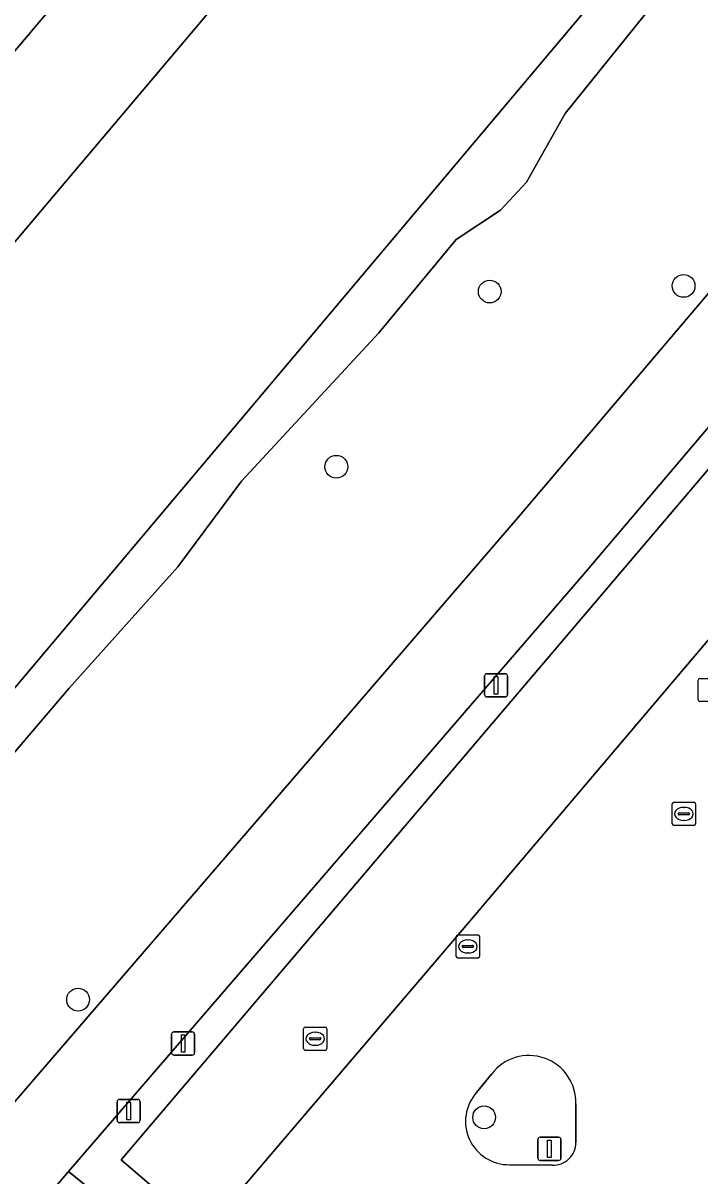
# Model space of a CAD drawing. Extents: x 161477 to 163040, y 383680 to 384871.
# Drawn here: x 161712.65 to 161741.82, y 384379.58 to 384429.23 of the extents above; entities that cross this region are included whole.
import ezdxf

# ---------------------------------------------------------------- set-up
doc = ezdxf.new("R2010")
doc.units = 0
for name, color, linetype in [('IMGEO_Afsluitpaal', 7, 'Continuous'), ('IMGEO_Boom', 7, 'Continuous'), ('IMGEO_Fietspad_gesloten', 7, 'Continuous'), ('IMGEO_Groenvoorziening', 7, 'Continuous'), ('IMGEO_Haag', 7, 'Continuous'), ('IMGEO_Kolk', 7, 'Continuous'), ('IMGEO_Lichtmast', 7, 'Continuous'), ('IMGEO_Oever', 7, 'Continuous'), ('IMGEO_Parkeervlak_open', 7, 'Continuous'), ('IMGEO_Rijbaan_lokaal_open', 7, 'Continuous'), ('IMGEO_Rioolput', 7, 'Continuous'), ('IMGEO_Voetpad_open', 7, 'Continuous'), ('IMGEO_Waterloop', 7, 'Continuous')]:
    doc.layers.add(name, color=color, linetype=linetype)

msp = doc.modelspace()

# ---------------------------------------------------------------- linework, layer by layer
at = {"layer": 'IMGEO_Afsluitpaal'}
for p, q in [((161734.835, 384380.35), (161734.835, 384381.15)), ((161734.835, 384381.15), (161734.835, 384380.35)), ((161734.935, 384381.25), (161735.725, 384381.25)), ((161735.725, 384381.25), (161734.935, 384381.25)), ((161735.825, 384381.15), (161735.825, 384380.35)), ((161735.825, 384380.35), (161735.825, 384381.15)), ((161735.725, 384380.25), (161734.935, 384380.25)), ((161734.935, 384380.25), (161735.725, 384380.25))]:
    msp.add_line(p, q, dxfattribs=at)
msp.add_lwpolyline([(161735.255, 384381.125), (161735.405, 384381.125), (161735.405, 384380.375), (161735.255, 384380.375), (161735.255, 384381.125)], dxfattribs=at)
for centre, start, end in [((161734.935, 384381.15), 90, 180), ((161734.935, 384381.15), 90, 180), ((161735.725, 384381.15), 0, 90), ((161735.725, 384381.15), 360, 90), ((161734.935, 384380.35), 180, 270), ((161734.935, 384380.35), 180, 270), ((161735.725, 384380.35), 270, 0), ((161735.725, 384380.35), 270, 0)]:
    msp.add_arc(centre, 0.1, start, end, dxfattribs=at)
at = {"layer": 'IMGEO_Boom'}
for centre in [(161741.115, 384417.907), (161732.758, 384417.664), (161726.149, 384410.122), (161715.018, 384387.174), (161732.517, 384382.106)]:
    msp.add_circle(centre, 0.489, dxfattribs=at)
at = {"layer": 'IMGEO_Fietspad_gesloten'}
for points in [[(161768.305, 384448.665), (161762.835, 384441.915), (161733.957, 384407.901), (161700.869, 384369.551), (161697.65, 384365.781), (161695.496, 384363.068)], [(161736.794, 384405.479), (161765.704, 384439.531), (161768.482, 384442.959), (161771.252, 384446.377)], [(161698.554, 384360.921), (161700.53, 384363.41), (161703.698, 384367.12), (161713.632, 384378.633), (161714.612, 384379.77), (161736.794, 384405.479)]]:
    msp.add_lwpolyline(points, dxfattribs=at)
at = {"layer": 'IMGEO_Groenvoorziening'}
for points in [[(161667.9, 384376.744), (161671.398, 384380.51), (161675.659, 384384.514), (161678.876, 384387.687), (161681.616, 384390.954), (161685.716, 384395.967), (161698.907, 384411.127), (161709.389, 384424.616), (161723.708, 384441.539), (161746.652, 384468.552), (161755.179, 384477.753), (161757.373, 384480.635), (161758.436, 384482.076), (161759.688, 384484.154), (161752.168, 384490.621), (161657.242, 384379.29)], [(161769.322, 384465.243), (161766.4, 384461.723), (161760.438, 384454.905), (161757.189, 384450.741), (161753.861, 384446.783), (161747.328, 384438.912), (161741.324, 384431.934), (161736.014, 384425.332), (161734.341, 384422.38), (161733.219, 384421.171), (161731.312, 384419.91), (161727.985, 384415.885), (161722.063, 384409.496), (161719.312, 384405.812), (161714.632, 384400.581), (161711.225, 384396.617), (161707.333, 384392.252), (161700.653, 384384.59), (161694.878, 384377.918)], [(161695.496, 384363.068), (161697.65, 384365.781), (161700.869, 384369.551), (161733.957, 384407.901), (161762.835, 384441.915)], [(161732.828, 384383.96), (161732.193, 384383.179)], [(161736.476, 384381.017), (161736.47, 384382.683)], [(161733.62, 384380.067), (161735.45, 384380.052)]]:
    msp.add_lwpolyline(points, dxfattribs=at)
msp.add_lwpolyline([(161769.424, 384442.04), (161768.482, 384442.959), (161765.704, 384439.531), (161736.794, 384405.479), (161714.612, 384379.77), (161719.368, 384375.929), (161720.607, 384377.081), (161720.507, 384377.164), (161716.88, 384380.279)], close=True, dxfattribs=at)
for centre, radius, start, end in [((161734.447, 384382.745), 2.024, 358.2423, 143.1131), ((161733.582, 384381.933), 1.866, 138.1151, 271.1523), ((161735.506, 384381.02), 0.97, 266.6693, 359.8209)]:
    msp.add_arc(centre, radius, start, end, dxfattribs=at)
at = {"layer": 'IMGEO_Haag'}
msp.add_lwpolyline([(161719.368, 384375.929), (161720.607, 384377.081), (161720.507, 384377.164), (161716.88, 384380.279), (161769.424, 384442.04), (161768.482, 384442.959), (161765.704, 384439.531), (161736.794, 384405.479), (161714.612, 384379.77)], close=True, dxfattribs=at)
at = {"layer": 'IMGEO_Kolk'}
for p, q in [((161741.743, 384400.083), (161741.743, 384400.935)), ((161741.818, 384401.009), (161742.67, 384401.009)), ((161742.67, 384400.009), (161741.818, 384400.009)), ((161740.626, 384394.747), (161740.626, 384395.599)), ((161740.701, 384395.673), (161741.553, 384395.673)), ((161741.114, 384395.453), (161741.139, 384395.453)), ((161741.627, 384395.599), (161741.627, 384394.747)), ((161740.885, 384395.167), (161740.885, 384395.179)), ((161741.323, 384395.13), (161740.925, 384395.13)), ((161740.928, 384395.216), (161741.326, 384395.216)), ((161741.137, 384394.893), (161741.112, 384394.893)), ((161741.369, 384395.179), (161741.369, 384395.167)), ((161741.553, 384394.673), (161740.701, 384394.673)), ((161731.394, 384389.964), (161732.246, 384389.964)), ((161731.319, 384389.038), (161731.319, 384389.89)), ((161731.578, 384389.458), (161731.578, 384389.47)), ((161732.016, 384389.421), (161731.618, 384389.421)), ((161731.621, 384389.507), (161732.019, 384389.507)), ((161731.807, 384389.744), (161731.832, 384389.744)), ((161732.062, 384389.47), (161732.062, 384389.458)), ((161732.32, 384389.89), (161732.32, 384389.038)), ((161732.246, 384388.964), (161731.394, 384388.964)), ((161731.83, 384389.184), (161731.805, 384389.184))]:
    msp.add_line(p, q, dxfattribs=at)
for points in [[(161741.743, 384400.083), (161741.743, 384400.935)], [(161741.818, 384401.009), (161742.67, 384401.009)], [(161742.67, 384400.009), (161741.818, 384400.009)], [(161740.626, 384394.747), (161740.626, 384395.599)], [(161740.701, 384395.673), (161741.553, 384395.673)], [(161741.627, 384395.599), (161741.627, 384394.747)], [(161741.553, 384394.673), (161740.701, 384394.673)], [(161731.394, 384389.964), (161732.246, 384389.964)], [(161731.319, 384389.038), (161731.319, 384389.89)], [(161732.32, 384389.89), (161732.32, 384389.038)], [(161732.246, 384388.964), (161731.394, 384388.964)]]:
    msp.add_lwpolyline(points, dxfattribs=at)
for centre, radius, start, end in [((161741.82, 384400.933), 0.0765, 91.552, 178.448), ((161741.82, 384400.933), 0.0765, 91.552, 178.448), ((161741.82, 384400.085), 0.0765, 181.552, 268.448), ((161741.82, 384400.085), 0.0765, 181.552, 268.448), ((161740.703, 384395.597), 0.0765, 91.552, 178.448), ((161740.703, 384395.597), 0.0765, 91.552, 178.448), ((161741.551, 384395.597), 0.0765, 1.552, 88.448), ((161741.551, 384395.597), 0.0765, 1.552, 88.448), ((161740.925, 384395.176), 0.0403, 85.8775, 175.7526), ((161740.922, 384395.166), 0.0366, 178.938, 274.7102), ((161741.326, 384395.173), 0.043, 264.8664, 352.4533), ((161741.33, 384395.178), 0.0386, 1.7309, 96.639), ((161740.703, 384394.749), 0.0765, 181.552, 268.448), ((161740.703, 384394.749), 0.0765, 181.552, 268.448), ((161741.551, 384394.749), 0.0765, 271.552, 358.448), ((161741.551, 384394.749), 0.0765, 271.552, 358.448), ((161731.396, 384389.888), 0.0765, 91.552, 178.448), ((161731.396, 384389.888), 0.0765, 91.552, 178.448), ((161732.244, 384389.888), 0.0765, 1.552, 88.448), ((161732.244, 384389.888), 0.0765, 1.552, 88.448), ((161731.618, 384389.467), 0.0403, 85.8775, 175.7526), ((161731.615, 384389.457), 0.0366, 178.938, 274.7102), ((161732.019, 384389.464), 0.043, 264.8664, 352.4533), ((161732.023, 384389.469), 0.0386, 1.7309, 96.639), ((161731.396, 384389.04), 0.0765, 181.552, 268.448), ((161731.396, 384389.04), 0.0765, 181.552, 268.448), ((161732.244, 384389.04), 0.0765, 271.552, 358.448), ((161732.244, 384389.04), 0.0765, 271.552, 358.448)]:
    msp.add_arc(centre, radius, start, end, dxfattribs=at)
for centre, major_axis, ratio, start_param, end_param in [((161741.113, 384395.173), (-0.387, 0.002), 0.722429, 4.712389, 7.853982), ((161741.138, 384395.173), (-0.39, 0.002), 0.717154, 1.570796, 4.712389), ((161731.806, 384389.464), (-0.387, 0.002), 0.722429, 4.712389, 7.853982), ((161731.831, 384389.464), (-0.39, 0.002), 0.717154, 1.570796, 4.712389)]:
    msp.add_ellipse(centre, major_axis=major_axis, ratio=ratio, start_param=start_param, end_param=end_param, dxfattribs=at)
at = {"layer": 'IMGEO_Lichtmast'}
for p, q in [((161732.536, 384400.308), (161732.536, 384401.108)), ((161732.536, 384401.108), (161732.536, 384400.308)), ((161732.636, 384401.208), (161733.426, 384401.208)), ((161733.426, 384401.208), (161732.636, 384401.208)), ((161733.526, 384401.108), (161733.526, 384400.308)), ((161733.526, 384400.308), (161733.526, 384401.108)), ((161733.426, 384400.208), (161732.636, 384400.208)), ((161732.636, 384400.208), (161733.426, 384400.208)), ((161719.05, 384384.884), (161719.05, 384385.684)), ((161719.05, 384385.684), (161719.05, 384384.884)), ((161719.15, 384385.784), (161719.94, 384385.784)), ((161719.94, 384385.784), (161719.15, 384385.784)), ((161720.04, 384385.684), (161720.04, 384384.884)), ((161720.04, 384384.884), (161720.04, 384385.684)), ((161719.94, 384384.784), (161719.15, 384384.784)), ((161719.15, 384384.784), (161719.94, 384384.784)), ((161716.702, 384381.98), (161716.702, 384382.78)), ((161716.702, 384382.78), (161716.702, 384381.98)), ((161716.802, 384382.88), (161717.592, 384382.88)), ((161717.592, 384382.88), (161716.802, 384382.88)), ((161717.692, 384382.78), (161717.692, 384381.98)), ((161717.692, 384381.98), (161717.692, 384382.78)), ((161717.592, 384381.88), (161716.802, 384381.88)), ((161716.802, 384381.88), (161717.592, 384381.88))]:
    msp.add_line(p, q, dxfattribs=at)
for points in [[(161732.956, 384401.083), (161733.106, 384401.083), (161733.106, 384400.333), (161732.956, 384400.333), (161732.956, 384401.083)], [(161719.47, 384385.659), (161719.62, 384385.659), (161719.62, 384384.909), (161719.47, 384384.909), (161719.47, 384385.659)], [(161717.122, 384382.755), (161717.272, 384382.755), (161717.272, 384382.005), (161717.122, 384382.005), (161717.122, 384382.755)]]:
    msp.add_lwpolyline(points, dxfattribs=at)
for centre, start, end in [((161732.636, 384401.108), 90, 180), ((161732.636, 384401.108), 90, 180), ((161733.426, 384401.108), 0, 90), ((161733.426, 384401.108), 360, 90), ((161732.636, 384400.308), 180, 270), ((161732.636, 384400.308), 180, 270), ((161733.426, 384400.308), 270, 0), ((161733.426, 384400.308), 270, 0), ((161719.15, 384385.684), 90, 180), ((161719.15, 384385.684), 90, 180), ((161719.94, 384385.684), 0, 90), ((161719.94, 384385.684), 360, 90), ((161719.15, 384384.884), 180, 270), ((161719.15, 384384.884), 180, 270), ((161719.94, 384384.884), 270, 0), ((161719.94, 384384.884), 270, 0), ((161716.802, 384382.78), 90, 180), ((161716.802, 384382.78), 90, 180), ((161717.592, 384382.78), 0, 90), ((161717.592, 384382.78), 360, 90), ((161716.802, 384381.98), 180, 270), ((161716.802, 384381.98), 180, 270), ((161717.592, 384381.98), 270, 0), ((161717.592, 384381.98), 270, 0)]:
    msp.add_arc(centre, 0.1, start, end, dxfattribs=at)
at = {"layer": 'IMGEO_Oever'}
for points in [[(161694.878, 384377.918), (161700.653, 384384.59), (161707.333, 384392.252), (161711.225, 384396.617), (161714.632, 384400.581), (161719.312, 384405.812), (161722.063, 384409.496), (161727.985, 384415.885), (161731.312, 384419.91), (161733.219, 384421.171), (161734.341, 384422.38), (161736.014, 384425.332), (161741.324, 384431.934), (161747.328, 384438.912), (161753.861, 384446.783), (161757.189, 384450.741), (161760.438, 384454.905), (161766.4, 384461.723), (161769.322, 384465.243), (161774.418, 384471.489), (161774.564, 384471.668), (161772.606, 384473.263), (161753.407, 384449.382), (161679.606, 384361.828)], [(161746.652, 384468.552), (161723.708, 384441.539), (161709.389, 384424.616), (161698.907, 384411.127), (161685.716, 384395.967), (161681.616, 384390.954), (161678.876, 384387.687), (161675.659, 384384.514), (161671.398, 384380.51)], [(161674.105, 384375.792), (161682.454, 384384.357), (161691.37, 384395.397), (161698.725, 384403.87), (161708.536, 384415.373), (161722.162, 384431.488), (161733.957, 384444.155), (161741.305, 384453.098), (161746.503, 384459.7), (161749.306, 384462.492), (161751.566, 384465.016)]]:
    msp.add_lwpolyline(points, dxfattribs=at)
at = {"layer": 'IMGEO_Parkeervlak_open'}
msp.add_lwpolyline([(161773.06, 384438.972), (161769.424, 384442.04), (161716.88, 384380.279), (161720.507, 384377.164), (161721.931, 384378.875), (161731.9, 384390.55), (161742.406, 384402.932), (161753.471, 384415.952), (161763.798, 384428.146)], close=True, dxfattribs=at)
at = {"layer": 'IMGEO_Rijbaan_lokaal_open'}
for points in [[(161798.047, 384381.136), (161798.046, 384381.643), (161798.043, 384383.618), (161797.985, 384416.363), (161797.977, 384432.238), (161797.978, 384438.423), (161773.582, 384438.473), (161773.585, 384438.729), (161773.484, 384438.662), (161773.06, 384438.972), (161763.798, 384428.146), (161753.471, 384415.952), (161742.406, 384402.932), (161731.9, 384390.55), (161721.931, 384378.875), (161720.507, 384377.164), (161720.607, 384377.081), (161720.914, 384376.826), (161721.841, 384376.034)], [(161732.193, 384383.179), (161732.828, 384383.96)], [(161736.47, 384382.683), (161736.476, 384381.017)], [(161735.45, 384380.052), (161733.62, 384380.067)]]:
    msp.add_lwpolyline(points, dxfattribs=at)
for centre, radius, start, end in [((161734.447, 384382.745), 2.024, 358.2423, 143.1131), ((161733.582, 384381.933), 1.866, 138.1151, 271.1523), ((161735.506, 384381.02), 0.97, 266.6693, 359.8209)]:
    msp.add_arc(centre, radius, start, end, dxfattribs=at)
at = {"layer": 'IMGEO_Rioolput'}
for p, q in [((161724.814, 384385.99), (161725.666, 384385.99)), ((161724.739, 384385.064), (161724.739, 384385.916)), ((161724.998, 384385.484), (161724.998, 384385.496)), ((161725.436, 384385.447), (161725.038, 384385.447)), ((161725.041, 384385.533), (161725.439, 384385.533)), ((161725.227, 384385.77), (161725.252, 384385.77)), ((161725.482, 384385.496), (161725.482, 384385.484)), ((161725.74, 384385.916), (161725.74, 384385.064)), ((161725.666, 384384.99), (161724.814, 384384.99)), ((161725.25, 384385.21), (161725.225, 384385.21))]:
    msp.add_line(p, q, dxfattribs=at)
for points in [[(161724.814, 384385.99), (161725.666, 384385.99)], [(161724.739, 384385.064), (161724.739, 384385.916)], [(161725.74, 384385.916), (161725.74, 384385.064)], [(161725.666, 384384.99), (161724.814, 384384.99)]]:
    msp.add_lwpolyline(points, dxfattribs=at)
for centre, radius, start, end in [((161724.816, 384385.914), 0.0765, 91.552, 178.448), ((161724.816, 384385.914), 0.0765, 91.552, 178.448), ((161725.664, 384385.914), 0.0765, 1.552, 88.448), ((161725.664, 384385.914), 0.0765, 1.552, 88.448), ((161725.038, 384385.493), 0.0403, 85.8775, 175.7526), ((161725.035, 384385.483), 0.0366, 178.938, 274.7102), ((161725.439, 384385.49), 0.043, 264.8664, 352.4533), ((161725.443, 384385.495), 0.0386, 1.7309, 96.639), ((161724.816, 384385.066), 0.0765, 181.552, 268.448), ((161724.816, 384385.066), 0.0765, 181.552, 268.448), ((161725.664, 384385.066), 0.0765, 271.552, 358.448), ((161725.664, 384385.066), 0.0765, 271.552, 358.448)]:
    msp.add_arc(centre, radius, start, end, dxfattribs=at)
for centre, major_axis, ratio, start_param, end_param in [((161725.226, 384385.49), (-0.387, 0.002), 0.722429, 4.712389, 7.853982), ((161725.251, 384385.49), (-0.39, 0.002), 0.717154, 1.570796, 4.712389)]:
    msp.add_ellipse(centre, major_axis=major_axis, ratio=ratio, start_param=start_param, end_param=end_param, dxfattribs=at)
at = {"layer": 'IMGEO_Voetpad_open'}
msp.add_lwpolyline([(161714.612, 384379.77), (161713.632, 384378.633), (161718.258, 384374.898), (161719.368, 384375.929)], close=True, dxfattribs=at)
at = {"layer": 'IMGEO_Waterloop'}
for points in [[(161679.606, 384361.828), (161753.407, 384449.382), (161772.606, 384473.263), (161772.628, 384473.287), (161772.773, 384473.448), (161774.309, 384475.155), (161780.082, 384482.082), (161781.477, 384483.792), (161781.557, 384483.89), (161781.635, 384483.985), (161783.17, 384486.422), (161786.561, 384490.31), (161797.547, 384503.1), (161803.238, 384509.781), (161806.918, 384513.755), (161810.166, 384516.763), (161813.976, 384520.176), (161818.86, 384524.022), (161823.399, 384527.34), (161829.309, 384531.883), (161842.655, 384540.617), (161851.518, 384546.653)], [(161751.566, 384465.016), (161749.306, 384462.492), (161746.503, 384459.7), (161741.305, 384453.098), (161733.957, 384444.155), (161722.162, 384431.488), (161708.536, 384415.373), (161698.725, 384403.87), (161691.37, 384395.397), (161682.454, 384384.357), (161674.105, 384375.792)]]:
    msp.add_lwpolyline(points, dxfattribs=at)

doc.saveas('drawing.dxf')
